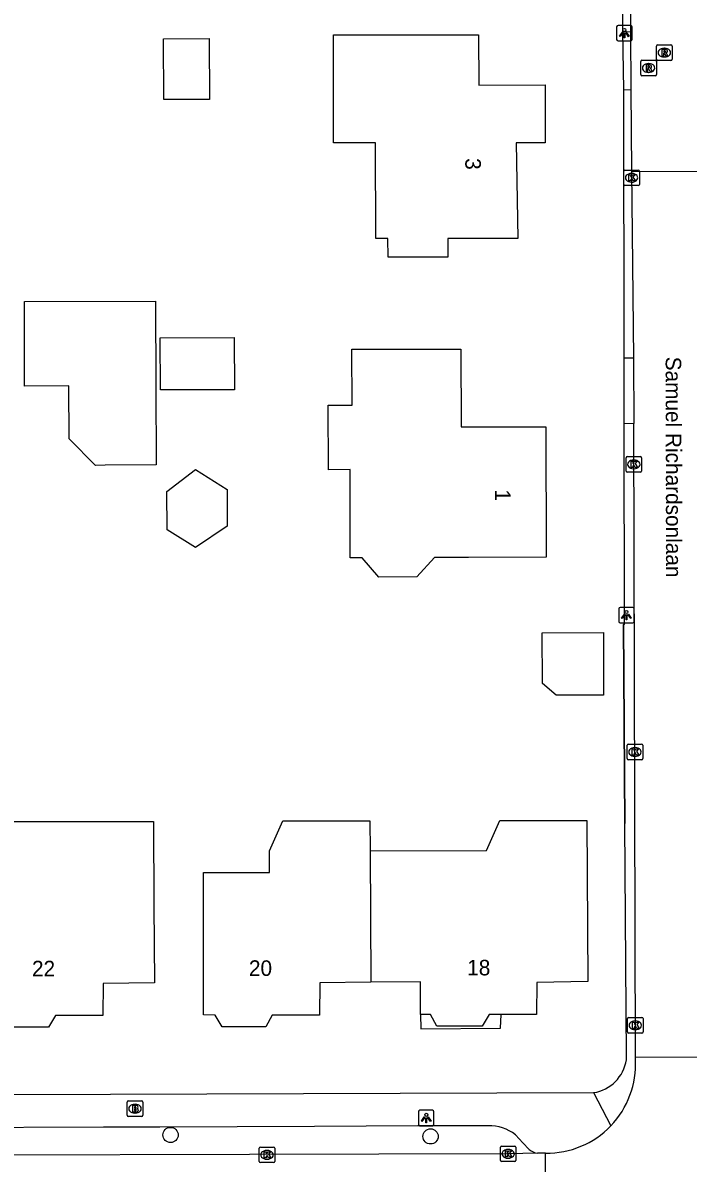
# Model space of a CAD drawing. Extents: x 160457 to 162082, y 388340 to 389736.
# Drawn here: x 160843 to 160885.8, y 388385.9 to 388459.2 of the extents above; entities that cross this region are included whole.
import ezdxf

# ---------------------------------------------------------------- set-up
doc = ezdxf.new("R2010")
doc.units = 0
for name, color, linetype in [('IMGEO_Boom', 7, 'Continuous'), ('IMGEO_Brandkraan', 7, 'Continuous'), ('IMGEO_Kolk', 7, 'Continuous'), ('IMGEO_Lichtpunt', 7, 'Continuous'), ('IMGEO_Muur', 7, 'Continuous'), ('IMGEO_Openbare_ruimte_label', 7, 'Continuous'), ('IMGEO_Pand', 7, 'Continuous'), ('IMGEO_Pand_nummerreeks', 7, 'Continuous'), ('IMGEO_Pand_overbouw', 7, 'Continuous'), ('IMGEO_Rijbaan_lokaal_open', 7, 'Continuous'), ('IMGEO_Rioolput', 7, 'Continuous'), ('IMGEO_Voetpad_open', 7, 'Continuous')]:
    doc.layers.add(name, color=color, linetype=linetype)

msp = doc.modelspace()

# ---------------------------------------------------------------- linework, layer by layer
at = {"layer": 'IMGEO_Boom'}
for centre in [(160852.471, 388387.691), (160869.194, 388387.6)]:
    msp.add_circle(centre, 0.489, dxfattribs=at)
at = {"layer": 'IMGEO_Brandkraan'}
for p, q in [((160849.681, 388388.955), (160849.681, 388389.807)), ((160849.756, 388389.881), (160850.608, 388389.881)), ((160850.169, 388389.661), (160850.194, 388389.661)), ((160850.682, 388389.807), (160850.682, 388388.955)), ((160850.608, 388388.881), (160849.756, 388388.881)), ((160850.192, 388389.101), (160850.167, 388389.101))]:
    msp.add_line(p, q, dxfattribs=at)
for points in [[(160849.681, 388388.955), (160849.681, 388389.807)], [(160849.756, 388389.881), (160850.608, 388389.881)], [(160850.029, 388389.581), (160850.029, 388389.181), (160850.242, 388389.181)], [(160850.26, 388389.581), (160850.029, 388389.581)], [(160850.682, 388389.807), (160850.682, 388388.955)], [(160850.608, 388388.881), (160849.756, 388388.881)], [(160850.208, 388389.5), (160850.154, 388389.5), (160850.154, 388389.424)], [(160850.154, 388389.424), (160850.207, 388389.424)], [(160850.216, 388389.348), (160850.154, 388389.348), (160850.154, 388389.267)], [(160850.154, 388389.267), (160850.216, 388389.267)]]:
    msp.add_lwpolyline(points, dxfattribs=at)
for centre, radius, start, end in [((160849.758, 388389.805), 0.0765, 91.55205, 178.44795), ((160849.758, 388389.805), 0.0765, 91.55205, 178.44795), ((160850.264, 388389.436), 0.145, 59.4692, 91.53667), ((160850.289, 388389.483), 0.0922, 285.51372, 58.15012), ((160850.606, 388389.805), 0.0765, 1.55205, 88.44795), ((160850.606, 388389.805), 0.0765, 1.55205, 88.44795), ((160849.758, 388388.957), 0.0765, 181.55205, 268.44795), ((160849.758, 388388.957), 0.0765, 181.55205, 268.44795), ((160850.209, 388389.462), 0.0379, 267.82845, 90.93552), ((160850.217, 388389.307), 0.0404, 269.87594, 90.50774), ((160850.248, 388389.432), 0.251, 268.66757, 293.53466), ((160850.294, 388389.291), 0.105, 301.31148, 78.98903), ((160850.606, 388388.957), 0.0765, 271.55205, 358.44795), ((160850.606, 388388.957), 0.0765, 271.55205, 358.44795)]:
    msp.add_arc(centre, radius, start, end, dxfattribs=at)
for centre, major_axis, ratio, start_param, end_param in [((160850.168, 388389.381), (-0.387, 0.002), 0.722429, 4.712389, 7.853982), ((160850.193, 388389.381), (-0.39, 0.002), 0.717154, 1.570796, 4.712389)]:
    msp.add_ellipse(centre, major_axis=major_axis, ratio=ratio, start_param=start_param, end_param=end_param, dxfattribs=at)
at = {"layer": 'IMGEO_Kolk'}
for p, q in [((160881.699, 388449.738), (160882.551, 388449.738)), ((160881.624, 388448.812), (160881.624, 388449.664)), ((160882.135, 388448.958), (160882.11, 388448.958)), ((160882.112, 388449.518), (160882.137, 388449.518)), ((160882.625, 388449.664), (160882.625, 388448.812)), ((160882.551, 388448.738), (160881.699, 388448.738)), ((160881.767, 388430.383), (160881.767, 388431.235)), ((160881.842, 388431.309), (160882.694, 388431.309)), ((160882.255, 388431.089), (160882.28, 388431.089)), ((160882.768, 388431.235), (160882.768, 388430.383)), ((160882.694, 388430.309), (160881.842, 388430.309)), ((160882.278, 388430.529), (160882.253, 388430.529)), ((160881.839, 388411.894), (160881.839, 388412.746)), ((160881.914, 388412.82), (160882.766, 388412.82)), ((160882.327, 388412.6), (160882.352, 388412.6)), ((160882.84, 388412.746), (160882.84, 388411.894)), ((160882.766, 388411.82), (160881.914, 388411.82)), ((160882.35, 388412.04), (160882.325, 388412.04)), ((160881.861, 388394.318), (160881.861, 388395.17)), ((160881.936, 388395.244), (160882.788, 388395.244)), ((160882.349, 388395.024), (160882.374, 388395.024)), ((160882.862, 388395.17), (160882.862, 388394.318)), ((160882.788, 388394.244), (160881.936, 388394.244)), ((160882.372, 388394.464), (160882.347, 388394.464)), ((160858.173, 388385.986), (160858.173, 388386.838)), ((160858.248, 388386.912), (160859.1, 388386.912)), ((160858.661, 388386.692), (160858.686, 388386.692)), ((160859.174, 388386.838), (160859.174, 388385.986)), ((160873.683, 388386.052), (160873.683, 388386.904)), ((160873.758, 388386.978), (160874.61, 388386.978)), ((160874.171, 388386.758), (160874.196, 388386.758)), ((160874.684, 388386.904), (160874.684, 388386.052)), ((160859.1, 388385.912), (160858.248, 388385.912)), ((160858.684, 388386.132), (160858.659, 388386.132)), ((160874.61, 388385.978), (160873.758, 388385.978)), ((160874.194, 388386.198), (160874.169, 388386.198))]:
    msp.add_line(p, q, dxfattribs=at)
for points in [[(160881.699, 388449.738), (160882.551, 388449.738)], [(160881.624, 388448.812), (160881.624, 388449.664)], [(160881.945, 388449.438), (160882.068, 388449.438), (160882.068, 388449.287), (160882.198, 388449.438), (160882.362, 388449.438), (160882.216, 388449.287), (160882.369, 388449.038), (160882.217, 388449.038), (160882.132, 388449.202), (160882.068, 388449.135), (160882.068, 388449.038), (160881.945, 388449.038), (160881.945, 388449.438)], [(160882.625, 388449.664), (160882.625, 388448.812)], [(160882.551, 388448.738), (160881.699, 388448.738)], [(160881.767, 388430.383), (160881.767, 388431.235)], [(160881.842, 388431.309), (160882.694, 388431.309)], [(160882.088, 388431.009), (160882.211, 388431.009), (160882.211, 388430.858), (160882.341, 388431.009), (160882.505, 388431.009), (160882.359, 388430.858), (160882.512, 388430.609), (160882.36, 388430.609), (160882.275, 388430.773), (160882.211, 388430.706), (160882.211, 388430.609), (160882.088, 388430.609), (160882.088, 388431.009)], [(160882.768, 388431.235), (160882.768, 388430.383)], [(160882.694, 388430.309), (160881.842, 388430.309)], [(160881.839, 388411.894), (160881.839, 388412.746)], [(160881.914, 388412.82), (160882.766, 388412.82)], [(160882.16, 388412.52), (160882.283, 388412.52), (160882.283, 388412.369), (160882.413, 388412.52), (160882.577, 388412.52), (160882.431, 388412.369), (160882.584, 388412.12), (160882.432, 388412.12), (160882.347, 388412.284), (160882.283, 388412.217), (160882.283, 388412.12), (160882.16, 388412.12), (160882.16, 388412.52)], [(160882.84, 388412.746), (160882.84, 388411.894)], [(160882.766, 388411.82), (160881.914, 388411.82)], [(160881.861, 388394.318), (160881.861, 388395.17)], [(160881.936, 388395.244), (160882.788, 388395.244)], [(160882.182, 388394.944), (160882.305, 388394.944), (160882.305, 388394.793), (160882.435, 388394.944), (160882.599, 388394.944), (160882.453, 388394.793), (160882.606, 388394.544), (160882.454, 388394.544), (160882.369, 388394.708), (160882.305, 388394.641), (160882.305, 388394.544), (160882.182, 388394.544), (160882.182, 388394.944)], [(160882.862, 388395.17), (160882.862, 388394.318)], [(160882.788, 388394.244), (160881.936, 388394.244)], [(160858.173, 388385.986), (160858.173, 388386.838)], [(160858.248, 388386.912), (160859.1, 388386.912)], [(160858.494, 388386.612), (160858.617, 388386.612), (160858.617, 388386.461), (160858.747, 388386.612), (160858.911, 388386.612), (160858.765, 388386.461), (160858.918, 388386.212), (160858.766, 388386.212), (160858.681, 388386.376), (160858.617, 388386.309), (160858.617, 388386.212), (160858.494, 388386.212), (160858.494, 388386.612)], [(160859.174, 388386.838), (160859.174, 388385.986)], [(160873.683, 388386.052), (160873.683, 388386.904)], [(160873.758, 388386.978), (160874.61, 388386.978)], [(160874.004, 388386.678), (160874.127, 388386.678), (160874.127, 388386.527), (160874.257, 388386.678), (160874.421, 388386.678), (160874.275, 388386.527), (160874.428, 388386.278), (160874.276, 388386.278), (160874.191, 388386.442), (160874.127, 388386.375), (160874.127, 388386.278), (160874.004, 388386.278), (160874.004, 388386.678)], [(160874.684, 388386.904), (160874.684, 388386.052)], [(160859.1, 388385.912), (160858.248, 388385.912)], [(160874.61, 388385.978), (160873.758, 388385.978)]]:
    msp.add_lwpolyline(points, dxfattribs=at)
for centre, start, end in [((160881.701, 388449.662), 91.55205, 178.44795), ((160881.701, 388449.662), 91.55205, 178.44795), ((160882.549, 388449.662), 1.55205, 88.44795), ((160882.549, 388449.662), 1.55205, 88.44795), ((160881.701, 388448.814), 181.55205, 268.44795), ((160881.701, 388448.814), 181.55205, 268.44795), ((160882.549, 388448.814), 271.55205, 358.44795), ((160882.549, 388448.814), 271.55205, 358.44795), ((160881.844, 388431.233), 91.55205, 178.44795), ((160881.844, 388431.233), 91.55205, 178.44795), ((160882.692, 388431.233), 1.55205, 88.44795), ((160882.692, 388431.233), 1.55205, 88.44795), ((160881.844, 388430.385), 181.55205, 268.44795), ((160881.844, 388430.385), 181.55205, 268.44795), ((160882.692, 388430.385), 271.55205, 358.44795), ((160882.692, 388430.385), 271.55205, 358.44795), ((160881.916, 388412.744), 91.55205, 178.44795), ((160881.916, 388412.744), 91.55205, 178.44795), ((160882.764, 388412.744), 1.55205, 88.44795), ((160882.764, 388412.744), 1.55205, 88.44795), ((160881.916, 388411.896), 181.55205, 268.44795), ((160881.916, 388411.896), 181.55205, 268.44795), ((160882.764, 388411.896), 271.55205, 358.44795), ((160882.764, 388411.896), 271.55205, 358.44795), ((160881.938, 388395.168), 91.55205, 178.44795), ((160881.938, 388395.168), 91.55205, 178.44795), ((160882.786, 388395.168), 1.55205, 88.44795), ((160882.786, 388395.168), 1.55205, 88.44795), ((160881.938, 388394.32), 181.55205, 268.44795), ((160881.938, 388394.32), 181.55205, 268.44795), ((160882.786, 388394.32), 271.55205, 358.44795), ((160882.786, 388394.32), 271.55205, 358.44795), ((160858.25, 388386.836), 91.55205, 178.44795), ((160858.25, 388386.836), 91.55205, 178.44795), ((160859.098, 388386.836), 1.55205, 88.44795), ((160859.098, 388386.836), 1.55205, 88.44795), ((160873.76, 388386.902), 91.55205, 178.44795), ((160873.76, 388386.902), 91.55205, 178.44795), ((160874.608, 388386.902), 1.55205, 88.44795), ((160874.608, 388386.902), 1.55205, 88.44795), ((160858.25, 388385.988), 181.55205, 268.44795), ((160858.25, 388385.988), 181.55205, 268.44795), ((160859.098, 388385.988), 271.55205, 358.44795), ((160859.098, 388385.988), 271.55205, 358.44795), ((160873.76, 388386.054), 181.55205, 268.44795), ((160873.76, 388386.054), 181.55205, 268.44795), ((160874.608, 388386.054), 271.55205, 358.44795), ((160874.608, 388386.054), 271.55205, 358.44795)]:
    msp.add_arc(centre, 0.0765, start, end, dxfattribs=at)
for centre, major_axis, ratio, start_param, end_param in [((160882.111, 388449.238), (-0.387, 0.002), 0.722429, 4.712389, 7.853982), ((160882.136, 388449.238), (-0.39, 0.002), 0.717154, 1.570796, 4.712389), ((160882.254, 388430.809), (-0.387, 0.002), 0.722429, 4.712389, 7.853982), ((160882.279, 388430.809), (-0.39, 0.002), 0.717154, 1.570796, 4.712389), ((160882.326, 388412.32), (-0.387, 0.002), 0.722429, 4.712389, 7.853982), ((160882.351, 388412.32), (-0.39, 0.002), 0.717154, 1.570796, 4.712389), ((160882.348, 388394.744), (-0.387, 0.002), 0.722429, 4.712389, 7.853982), ((160882.373, 388394.744), (-0.39, 0.002), 0.717154, 1.570796, 4.712389), ((160858.66, 388386.412), (-0.387, 0.002), 0.722429, 4.712389, 7.853982), ((160858.685, 388386.412), (-0.39, 0.002), 0.717154, 1.570796, 4.712389), ((160874.17, 388386.478), (-0.387, 0.002), 0.722429, 4.712389, 7.853982), ((160874.195, 388386.478), (-0.39, 0.002), 0.717154, 1.570796, 4.712389)]:
    msp.add_ellipse(centre, major_axis=major_axis, ratio=ratio, start_param=start_param, end_param=end_param, dxfattribs=at)
at = {"layer": 'IMGEO_Lichtpunt'}
for p, q in [((160881.161, 388458.939), (160881.161, 388458.132)), ((160881.161, 388458.939), (160881.161, 388458.132)), ((160882.063, 388459.034), (160881.255, 388459.034)), ((160882.063, 388459.034), (160881.255, 388459.034)), ((160882.157, 388458.132), (160882.157, 388458.939)), ((160882.157, 388458.132), (160882.157, 388458.939)), ((160881.255, 388458.038), (160882.063, 388458.038)), ((160881.255, 388458.038), (160882.063, 388458.038)), ((160881.296, 388421.522), (160881.296, 388420.715)), ((160881.296, 388421.522), (160881.296, 388420.715)), ((160882.198, 388421.617), (160881.39, 388421.617)), ((160882.198, 388421.617), (160881.39, 388421.617)), ((160882.292, 388420.715), (160882.292, 388421.522)), ((160882.292, 388420.715), (160882.292, 388421.522)), ((160881.39, 388420.621), (160882.198, 388420.621)), ((160881.39, 388420.621), (160882.198, 388420.621)), ((160868.418, 388389.185), (160868.418, 388388.378)), ((160868.418, 388389.185), (160868.418, 388388.378)), ((160869.32, 388389.28), (160868.512, 388389.28)), ((160869.32, 388389.28), (160868.512, 388389.28)), ((160869.414, 388388.378), (160869.414, 388389.185)), ((160869.414, 388388.378), (160869.414, 388389.185)), ((160868.512, 388388.284), (160869.32, 388388.284)), ((160868.512, 388388.284), (160869.32, 388388.284))]:
    msp.add_line(p, q, dxfattribs=at)
for points in [[(160881.535, 388458.603), (160881.574, 388458.575), (160881.386, 388458.313), (160881.348, 388458.34), (160881.535, 388458.603)], [(160881.637, 388458.555), (160881.684, 388458.555), (160881.684, 388458.233), (160881.637, 388458.233), (160881.637, 388458.555)], [(160881.747, 388458.575), (160881.785, 388458.602), (160881.972, 388458.34), (160881.933, 388458.312), (160881.747, 388458.575)], [(160881.67, 388421.186), (160881.709, 388421.158), (160881.521, 388420.896), (160881.483, 388420.923), (160881.67, 388421.186)], [(160881.772, 388421.138), (160881.819, 388421.138), (160881.819, 388420.816), (160881.772, 388420.816), (160881.772, 388421.138)], [(160881.882, 388421.158), (160881.92, 388421.185), (160882.107, 388420.923), (160882.068, 388420.895), (160881.882, 388421.158)], [(160868.792, 388388.849), (160868.831, 388388.821), (160868.643, 388388.559), (160868.605, 388388.586), (160868.792, 388388.849)], [(160869.004, 388388.821), (160869.042, 388388.848), (160869.229, 388388.586), (160869.19, 388388.558), (160869.004, 388388.821)], [(160868.894, 388388.801), (160868.941, 388388.801), (160868.941, 388388.479), (160868.894, 388388.479), (160868.894, 388388.801)]]:
    msp.add_lwpolyline(points, dxfattribs=at)
for centre in [(160881.66, 388458.737), (160881.795, 388421.32), (160868.917, 388388.983)]:
    msp.add_circle(centre, 0.0994, dxfattribs=at)
for centre, start, end in [((160881.255, 388458.939), 90, 180), ((160881.255, 388458.939), 90, 180), ((160882.063, 388458.939), 0, 90), ((160882.063, 388458.939), 0, 90), ((160881.255, 388458.132), 180, 270), ((160881.255, 388458.132), 180, 270), ((160882.063, 388458.132), 270, 0), ((160882.063, 388458.132), 270, 360), ((160881.39, 388421.522), 90, 180), ((160881.39, 388421.522), 90, 180), ((160882.198, 388421.522), 0, 90), ((160882.198, 388421.522), 0, 90), ((160881.39, 388420.715), 180, 270), ((160881.39, 388420.715), 180, 270), ((160882.198, 388420.715), 270, 0), ((160882.198, 388420.715), 270, 360), ((160868.512, 388389.185), 90, 180), ((160868.512, 388389.185), 90, 180), ((160869.32, 388389.185), 0, 90), ((160869.32, 388389.185), 0, 90), ((160868.512, 388388.378), 180, 270), ((160868.512, 388388.378), 180, 270), ((160869.32, 388388.378), 270, 0), ((160869.32, 388388.378), 270, 360)]:
    msp.add_arc(centre, 0.0946, start, end, dxfattribs=at)
at = {"layer": 'IMGEO_Muur'}
msp.add_lwpolyline([(160881.666, 388420.53), (160881.597, 388420.51), (160881.685, 388407.718)], dxfattribs=at)
at = {"layer": 'IMGEO_Pand'}
for points in [[(160854.96, 388458.189), (160854.968, 388454.28), (160852.034, 388454.274), (160852.026, 388458.183), (160854.96, 388458.189)], [(160872.282, 388458.439), (160872.306, 388455.204), (160876.56, 388455.217), (160876.56, 388451.483), (160874.709, 388451.495), (160874.799, 388445.342), (160870.299, 388445.337), (160870.3, 388444.13), (160866.458, 388444.127), (160866.456, 388445.333), (160865.668, 388445.331), (160865.663, 388451.486), (160862.959, 388451.483), (160862.952, 388458.427), (160867.283, 388458.433), (160872.282, 388458.439)], [(160851.503, 388441.312), (160851.52, 388435.873), (160851.535, 388430.773), (160848.253, 388430.749), (160847.64, 388430.747), (160845.945, 388432.456), (160845.935, 388435.856), (160843.085, 388435.848), (160843.068, 388441.287), (160851.503, 388441.312)], [(160856.561, 388438.973), (160856.572, 388435.608), (160851.821, 388435.593), (160851.81, 388438.958), (160856.561, 388438.973)], [(160876.615, 388433.235), (160876.624, 388424.839), (160871.625, 388424.826), (160869.451, 388424.82), (160868.303, 388423.571), (160865.867, 388423.565), (160864.794, 388424.807), (160864.032, 388424.805), (160864.017, 388430.472), (160862.629, 388430.469), (160862.618, 388434.616), (160864.147, 388434.621), (160864.138, 388438.209), (160866.147, 388438.212), (160871.146, 388438.22), (160871.17, 388433.226), (160876.615, 388433.235)], [(160854.066, 388430.479), (160856.108, 388429.201), (160856.115, 388426.834), (160854.076, 388425.462), (160852.247, 388426.607), (160852.24, 388429.062), (160854.066, 388430.479)], [(160876.381, 388419.984), (160880.31, 388419.995), (160880.321, 388415.969), (160877.277, 388415.961), (160876.389, 388416.727), (160876.381, 388419.984)], [(160865.36, 388397.511), (160862.064, 388397.48), (160862.059, 388395.391), (160859.01, 388395.397), (160858.599, 388394.649), (160855.799, 388394.654), (160855.34, 388395.403), (160854.599, 388395.405), (160854.598, 388400.405), (160854.598, 388404.565), (160858.828, 388404.566), (160858.828, 388405.966), (160859.698, 388407.887), (160865.294, 388407.887), (160865.306, 388405.969)], [(160865.306, 388405.969), (160872.786, 388405.99), (160873.656, 388407.911), (160874.362, 388407.911), (160879.252, 388407.911), (160879.318, 388397.558), (160876.022, 388397.499), (160876.017, 388395.436), (160873.726, 388395.434), (160872.967, 388395.433), (160872.519, 388394.684), (160869.599, 388394.681), (160869.199, 388395.429), (160868.557, 388395.429), (160868.557, 388396.629), (160868.557, 388397.541), (160865.36, 388397.511)], [(160851.366, 388407.844), (160851.4, 388402.467), (160851.432, 388397.467), (160848.125, 388397.438), (160848.115, 388395.381), (160845.075, 388395.373), (160844.618, 388394.624), (160841.868, 388394.617), (160841.436, 388395.364), (160840.671, 388395.362), (160840.67, 388400.362), (160840.67, 388404.522), (160840.67, 388407.844), (160845.77, 388407.844), (160851.366, 388407.844)], [(160865.306, 388405.969), (160865.36, 388397.511)]]:
    msp.add_lwpolyline(points, dxfattribs=at)
at = {"layer": 'IMGEO_Pand_overbouw'}
msp.add_lwpolyline([(160873.726, 388395.434), (160872.967, 388395.433), (160872.519, 388394.684), (160869.599, 388394.681), (160869.199, 388395.429), (160868.557, 388395.429), (160868.559, 388394.526), (160873.687, 388394.558)], close=True, dxfattribs=at)
at = {"layer": 'IMGEO_Rijbaan_lokaal_open'}
for points in [[(160882.1, 388466.34), (160882.045, 388458.6)], [(160882.045, 388458.6), (160882.08, 388454.909)], [(160882.08, 388454.909), (160882.129, 388449.663)], [(160882.129, 388449.663), (160882.242, 388437.641)], [(160882.129, 388449.663), (160886.624, 388449.636)], [(160882.242, 388437.641), (160882.259, 388433.442)], [(160882.368, 388392.688), (160882.259, 388433.442)], [(160886.705, 388392.675), (160882.368, 388392.688)], [(160882.368, 388392.544), (160882.368, 388392.688)], [(160876.076, 388386.518), (160874.18, 388386.477), (160824.233, 388386.352)], [(160876.588, 388386.522), (160876.44, 388386.526), (160876.076, 388386.518)], [(160876.614, 388382.064), (160876.588, 388386.522)]]:
    msp.add_lwpolyline(points, dxfattribs=at)
for centre, radius, start, end in [((160876.664, 388392.23), 5.713, 316.19778, 3.14982), ((160876.672, 388392.224), 5.703, 269.15613, 316.18627)]:
    msp.add_arc(centre, radius, start, end, dxfattribs=at)
at = {"layer": 'IMGEO_Rioolput'}
for p, q in [((160883.807, 388457.786), (160884.659, 388457.786)), ((160883.732, 388456.86), (160883.732, 388457.712)), ((160884.243, 388457.006), (160884.218, 388457.006)), ((160884.22, 388457.566), (160884.245, 388457.566)), ((160884.733, 388457.712), (160884.733, 388456.86)), ((160882.717, 388455.872), (160882.717, 388456.724)), ((160882.792, 388456.798), (160883.644, 388456.798)), ((160883.205, 388456.578), (160883.23, 388456.578)), ((160883.718, 388456.724), (160883.718, 388455.872)), ((160884.659, 388456.786), (160883.807, 388456.786)), ((160883.644, 388455.798), (160882.792, 388455.798)), ((160883.228, 388456.018), (160883.203, 388456.018))]:
    msp.add_line(p, q, dxfattribs=at)
for points in [[(160883.807, 388457.786), (160884.659, 388457.786)], [(160883.732, 388456.86), (160883.732, 388457.712)], [(160884.321, 388457.484), (160884.069, 388457.486), (160884.069, 388457.086)], [(160884.069, 388457.086), (160884.193, 388457.086), (160884.193, 388457.248), (160884.204, 388457.248)], [(160884.247, 388457.405), (160884.193, 388457.405), (160884.193, 388457.324)], [(160884.193, 388457.324), (160884.245, 388457.324)], [(160884.251, 388457.219), (160884.322, 388457.086), (160884.462, 388457.086), (160884.397, 388457.212)], [(160884.733, 388457.712), (160884.733, 388456.86)], [(160882.717, 388455.872), (160882.717, 388456.724)], [(160882.792, 388456.798), (160883.644, 388456.798)], [(160883.306, 388456.496), (160883.054, 388456.498), (160883.054, 388456.098)], [(160883.232, 388456.417), (160883.178, 388456.417), (160883.178, 388456.336)], [(160883.178, 388456.336), (160883.23, 388456.336)], [(160883.718, 388456.724), (160883.718, 388455.872)], [(160884.659, 388456.786), (160883.807, 388456.786)], [(160883.644, 388455.798), (160882.792, 388455.798)], [(160883.054, 388456.098), (160883.178, 388456.098), (160883.178, 388456.26), (160883.189, 388456.26)], [(160883.236, 388456.231), (160883.307, 388456.098), (160883.447, 388456.098), (160883.382, 388456.224)]]:
    msp.add_lwpolyline(points, dxfattribs=at)
for centre, radius, start, end in [((160883.809, 388457.71), 0.0765, 91.55205, 178.44795), ((160883.809, 388457.71), 0.0765, 91.55205, 178.44795), ((160884.657, 388457.71), 0.0765, 1.55205, 88.44795), ((160884.657, 388457.71), 0.0765, 1.55205, 88.44795), ((160884.203, 388457.195), 0.0533, 26.02933, 88.69889), ((160884.229, 388457.513), 0.19, 274.7715, 282.96867), ((160884.253, 388457.309), 0.0964, 77.00612, 93.18647), ((160884.267, 388457.366), 0.0378, 276.66336, 79.67722), ((160884.32, 388457.374), 0.109, 350.36119, 89.41601), ((160884.318, 388457.374), 0.112, 277.58423, 350.98172), ((160884.302, 388457.159), 0.108, 29.51342, 73.79051), ((160882.794, 388456.722), 0.0765, 91.55205, 178.44795), ((160882.794, 388456.722), 0.0765, 91.55205, 178.44795), ((160883.214, 388456.525), 0.19, 274.7715, 282.96867), ((160883.238, 388456.321), 0.0964, 77.00612, 93.18647), ((160883.252, 388456.378), 0.0378, 276.66336, 79.67722), ((160883.305, 388456.386), 0.109, 350.36119, 89.41601), ((160883.303, 388456.386), 0.112, 277.58423, 350.98172), ((160883.287, 388456.171), 0.108, 29.51342, 73.79051), ((160883.642, 388456.722), 0.0765, 1.55205, 88.44795), ((160883.642, 388456.722), 0.0765, 1.55205, 88.44795), ((160883.809, 388456.862), 0.0765, 181.55205, 268.44795), ((160883.809, 388456.862), 0.0765, 181.55205, 268.44795), ((160884.657, 388456.862), 0.0765, 271.55205, 358.44795), ((160884.657, 388456.862), 0.0765, 271.55205, 358.44795), ((160882.794, 388455.874), 0.0765, 181.55205, 268.44795), ((160882.794, 388455.874), 0.0765, 181.55205, 268.44795), ((160883.188, 388456.207), 0.0533, 26.02933, 88.69889), ((160883.642, 388455.874), 0.0765, 271.55205, 358.44795), ((160883.642, 388455.874), 0.0765, 271.55205, 358.44795)]:
    msp.add_arc(centre, radius, start, end, dxfattribs=at)
for centre, major_axis, ratio, start_param, end_param in [((160884.219, 388457.286), (-0.387, 0.002), 0.722429, 4.712389, 7.853982), ((160884.244, 388457.286), (-0.39, 0.002), 0.717154, 1.570796, 4.712389), ((160883.204, 388456.298), (-0.387, 0.002), 0.722429, 4.712389, 7.853982), ((160883.229, 388456.298), (-0.39, 0.002), 0.717154, 1.570796, 4.712389)]:
    msp.add_ellipse(centre, major_axis=major_axis, ratio=ratio, start_param=start_param, end_param=end_param, dxfattribs=at)
at = {"layer": 'IMGEO_Voetpad_open'}
for points in [[(160881.556, 388458.643), (160881.543, 388472.356)], [(160881.619, 388454.893), (160881.556, 388458.643)], [(160882.045, 388458.6), (160881.556, 388458.643)], [(160881.619, 388454.893), (160882.08, 388454.909)], [(160881.643, 388437.633), (160881.619, 388454.893)], [(160882.242, 388437.641), (160881.643, 388437.633)], [(160881.648, 388433.424), (160881.643, 388437.633)], [(160881.79, 388392.522), (160881.789, 388392.69), (160881.685, 388407.718), (160881.597, 388420.51), (160881.666, 388420.53), (160881.648, 388433.424)], [(160882.259, 388433.442), (160881.648, 388433.424)], [(160823.715, 388390.236), (160879.678, 388390.414)], [(160879.678, 388390.414), (160880.787, 388388.276)], [(160872.904, 388388.276), (160868.377, 388388.269), (160861.737, 388388.225), (160851.769, 388388.185), (160848.159, 388388.19), (160837.874, 388388.152), (160833.957, 388388.15), (160827.314, 388388.137)], [(160875.539, 388386.764), (160875.128, 388387.186), (160874.656, 388387.708)]]:
    msp.add_lwpolyline(points, dxfattribs=at)
for centre, radius, start, end in [((160879.305, 388392.9), 2.513, 278.53262, 351.35876), ((160872.98, 388385.524), 2.753, 52.49712, 91.5774), ((160876.239, 388387.583), 1.078, 229.48197, 261.29294)]:
    msp.add_arc(centre, radius, start, end, dxfattribs=at)

# ---------------------------------------------------------------- texts
at = {"layer": 'IMGEO_Openbare_ruimte_label'}
msp.add_text('Samuel Richardsonlaan', height=1, rotation=270.11459, dxfattribs=at).set_placement((160884.315, 388437.735))
at = {"layer": 'IMGEO_Pand_nummerreeks'}
for s, rotation, p in [('3', 271.06384, (160871.423, 388450.492)), ('1', 270.06281, (160873.34, 388429.196)), ('22', 0.14897, (160843.558, 388397.889)), ('20', 359.89114, (160857.51, 388397.92)), ('18', 0.05157, (160871.552, 388397.951))]:
    msp.add_text(s, height=1, rotation=rotation, dxfattribs=at).set_placement(p)

doc.saveas('drawing.dxf')
